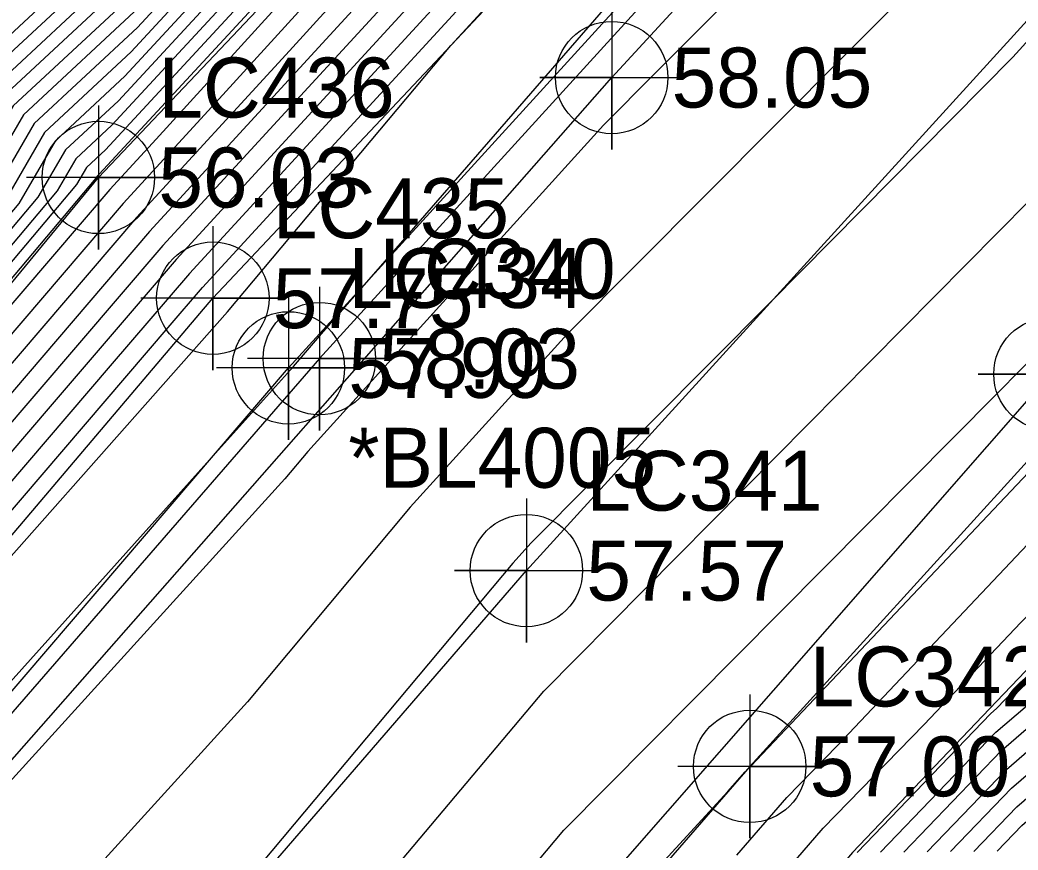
# Model space of a CAD drawing. Extents: x 2188792 to 2191981, y 386090 to 389710.
# Drawn here: x 2190849.63 to 2190891.25, y 388598.04 to 388632.67 of the extents above; entities that cross this region are included whole.
import ezdxf

# ---------------------------------------------------------------- set-up
doc = ezdxf.new("R2010")
doc.units = 0
for name, color, linetype in [('DTM Contours Major', 7, 'Continuous'), ('DTM Contours Minor', 7, 'Continuous'), ('Exist DTM Breakline', 7, 'Continuous'), ('Exist DTM Breakline Cogo Comment', 7, 'Continuous'), ('Exist DTM Breakline Cogo Elevation', 7, 'Continuous'), ('Exist DTM Breakline Cogo Number', 7, 'Continuous'), ('Exist DTM Breakline Cogo Point CELL', 7, 'Continuous'), ('Exist Roads EOP', 7, 'Continuous'), ('Exist Roads EOP Cogo Elevation', 7, 'Continuous'), ('Exist Roads EOP Cogo Number', 7, 'Continuous'), ('Exist Roads EOP Cogo Point CELL', 7, 'Continuous'), ('Exist Roads EOT', 7, 'Continuous'), ('Exist Roads EOT Cogo Elevation', 7, 'Continuous'), ('Exist Roads EOT Cogo Number', 7, 'Continuous'), ('Exist Roads EOT Cogo Point CELL', 7, 'Continuous'), ('PH Exist DTM Breakline', 7, 'Continuous')]:
    doc.layers.add(name, color=color, linetype=linetype)

msp = doc.modelspace()

# ---------------------------------------------------------------- linework, layer by layer
at = {"layer": 'DTM Contours Major'}
for points in [[(2190945.187, 388703.013), (2190932.424, 388689.18), (2190929.56, 388685.953), (2190913.979, 388669.041), (2190908.626, 388662.99), (2190897.25, 388651.607), (2190893.882, 388648.219), (2190876.108, 388630.442), (2190873.961, 388628.284), (2190861.628, 388614.671), (2190860.676, 388613.533), (2190841.645, 388592.575), (2190841.015, 388591.819), (2190829.293, 388577.102), (2190828.195, 388575.868), (2190811.219, 388554.671), (2190808.662, 388551.77), (2190796.729, 388538.863), (2190796.468, 388538.575)], [(2190889.768, 388665.934), (2190873.748, 388648.661), (2190873.195, 388648.151), (2190852.936, 388626.236), (2190852.843, 388626.149), (2190852.794, 388626.065), (2190837.879, 388608.344), (2190837.578, 388607.834), (2190818.71, 388585.263), (2190805.315, 388569.253), (2190804.989, 388568.825), (2190785.829, 388545.954), (2190785.733, 388545.828), (2190785.643, 388545.721), (2190771.094, 388527.067), (2190770.377, 388526.214), (2190752.594, 388503.478)], [(2190876.141, 388657.589), (2190869.311, 388651.282), (2190855.594, 388636.444), (2190848.466, 388629.814), (2190844.753, 388623.442), (2190834.285, 388611.005), (2190829.688, 388603.209), (2190816.236, 388587.117), (2190806.687, 388575.703), (2190802.787, 388570.578), (2190789.24, 388554.408), (2190783.861, 388547.319), (2190778.784, 388541.24), (2190769.099, 388528.821), (2190761.187, 388519.417)], [(2190883.721, 388654.01), (2190875.851, 388645.429), (2190866.427, 388635.071), (2190855.591, 388623.261), (2190848.548, 388615.038), (2190840.802, 388605.993), (2190830.791, 388594.302), (2190821.283, 388583.202), (2190814.514, 388574.912), (2190807.384, 388566.516), (2190799.765, 388557.21), (2190788.056, 388543.511), (2190783.044, 388537.265), (2190773.604, 388525.152), (2190763.473, 388512.153)], [(2190777.45, 388517.882), (2190791.316, 388535.285), (2190795.222, 388540.206), (2190803.692, 388550.516), (2190804.94, 388552.716), (2190812.444, 388561.97), (2190824.025, 388576.25), (2190825.987, 388579.078), (2190843.643, 388598.805), (2190845.959, 388601.424), (2190857.782, 388614.603), (2190861.036, 388618.221), (2190862.287, 388619.673), (2190864.587, 388622.288), (2190880.59, 388640.737), (2190892.242, 388654.169)], [(2190805.395, 388517.625), (2190821.914, 388537.405), (2190824.303, 388540.157), (2190838.013, 388555.521), (2190838.82, 388556.449), (2190851.579, 388570.723), (2190856.284, 388576.028), (2190858.731, 388578.644), (2190865.364, 388585.463), (2190879.154, 388600.491), (2190879.875, 388601.308), (2190880.028, 388601.459), (2190880.053, 388601.488), (2190880.079, 388601.518), (2190880.105, 388601.545), (2190894.811, 388617.101), (2190895.247, 388617.548), (2190895.696, 388618.008), (2190896.002, 388618.482), (2190914.299, 388637.97), (2190915.147, 388639.096), (2190915.794, 388639.956), (2190916.305, 388640.634), (2190928.768, 388654.303)], [(2190874.944, 388653.125), (2190871.253, 388649.716), (2190854.265, 388631.34), (2190850.654, 388627.981), (2190848.773, 388624.753), (2190836.082, 388609.675), (2190833.633, 388605.521), (2190817.473, 388586.19), (2190806.001, 388572.478), (2190803.888, 388569.701), (2190787.534, 388550.181), (2190784.797, 388546.574), (2190782.214, 388543.48), (2190770.096, 388527.944), (2190765.782, 388522.815), (2190751.446, 388504.486)], [(2190886.486, 388597.962), (2190890.543, 388602.182), (2190892.733, 388604.074), (2190896.438, 388607.923), (2190899.235, 388610.253), (2190902.422, 388613.558), (2190904.688, 388616.489), (2190908.06, 388620.848), (2190909.801, 388623.099), (2190913.742, 388628.193), (2190914.931, 388629.731), (2190919.47, 388635.597), (2190920.228, 388636.379), (2190925.247, 388643.064), (2190931.142, 388648.444), (2190934.664, 388652.058)]]:
    msp.add_lwpolyline(points, dxfattribs=at)
at = {"layer": 'DTM Contours Minor'}
for points in [[(2190927.194, 388670.123), (2190909.267, 388649.942), (2190906.671, 388647.105), (2190891.853, 388632.018), (2190891.026, 388631.113), (2190880.943, 388620.91), (2190870.949, 388610.864), (2190870.177, 388610.013), (2190857.549, 388594.929), (2190856.939, 388594.258), (2190844.352, 388579.166), (2190838.055, 388571.695), (2190837.838, 388571.453), (2190834.922, 388568.1), (2190824.211, 388556.062), (2190823.216, 388554.82), (2190805.415, 388534.624), (2190803.675, 388532.742), (2190794.29, 388522.378), (2190789.469, 388517.174)], [(2190888.864, 388666.864), (2190874.466, 388651.34), (2190872.029, 388649.09), (2190853.734, 388629.298), (2190851.53, 388627.248), (2190850.382, 388625.278), (2190836.801, 388609.142), (2190835.211, 388606.447), (2190817.968, 388585.819), (2190805.726, 388571.188), (2190804.328, 388569.351), (2190786.852, 388548.49), (2190785.171, 388546.275), (2190783.586, 388544.376), (2190770.495, 388527.593), (2190767.62, 388524.175), (2190751.905, 388504.083)], [(2190889.165, 388666.554), (2190874.226, 388650.447), (2190872.418, 388648.777), (2190853.468, 388628.277), (2190851.967, 388626.882), (2190851.186, 388625.54), (2190837.16, 388608.876), (2190836, 388606.909), (2190818.215, 388585.634), (2190805.589, 388570.543), (2190804.549, 388569.175), (2190786.511, 388547.645), (2190785.359, 388546.126), (2190784.271, 388544.824), (2190770.695, 388527.417), (2190768.539, 388524.855), (2190752.135, 388503.881)], [(2190889.467, 388666.244), (2190873.987, 388649.554), (2190872.806, 388648.464), (2190853.202, 388627.257), (2190852.405, 388626.515), (2190851.99, 388625.803), (2190837.52, 388608.61), (2190836.789, 388607.372), (2190818.462, 388585.448), (2190805.452, 388569.898), (2190804.769, 388569), (2190786.17, 388546.799), (2190785.546, 388545.977), (2190784.957, 388545.273), (2190770.895, 388527.242), (2190769.458, 388525.535), (2190752.364, 388503.679)], [(2190890.069, 388665.624), (2190876.821, 388651.34), (2190873.831, 388648.052), (2190873.604, 388647.804), (2190855.31, 388627.698), (2190853.38, 388625.594), (2190838.856, 388608.637), (2190838.317, 388608.007), (2190837.619, 388607.193), (2190830.334, 388598.687), (2190818.957, 388585.077), (2190807.553, 388571.447), (2190805.392, 388568.801), (2190805.237, 388568.618), (2190788.147, 388547.741), (2190786.156, 388545.412), (2190771.304, 388526.901), (2190771.295, 388526.89), (2190771.286, 388526.878), (2190771.227, 388526.806), (2190752.824, 388503.276)], [(2190890.53, 388665.187), (2190876.304, 388649.542), (2190874.166, 388647.21), (2190858.09, 388629.541), (2190853.933, 388625.011), (2190841.279, 388610.237), (2190838.938, 388607.504), (2190835.912, 388603.97), (2190819.417, 388584.712), (2190807.673, 388570.328), (2190805.774, 388568.093), (2190791.052, 388550.108), (2190786.631, 388544.937), (2190774.239, 388529.492), (2190771.872, 388526.456), (2190769.332, 388523.197), (2190753.485, 388503.626)], [(2190891.143, 388664.632), (2190878.776, 388651.031), (2190874.727, 388646.617), (2190860.869, 388631.385), (2190854.486, 388624.428), (2190843.702, 388611.838), (2190839.56, 388607), (2190834.205, 388600.748), (2190820.039, 388584.208), (2190809.953, 388571.856), (2190806.31, 388567.567), (2190793.956, 388552.475), (2190787.106, 388544.462), (2190777.174, 388532.083), (2190772.45, 388526.021), (2190767.379, 388519.516), (2190753.682, 388502.601)], [(2190772.467, 388519.209), (2190775.862, 388523.505), (2190785.674, 388535.226), (2190790.471, 388541.3), (2190805.407, 388560.717), (2190808.478, 388564.311), (2190808.993, 388564.94), (2190821.356, 388579.495), (2190823.15, 388581.692), (2190825.67, 388584.635), (2190842.666, 388604.482), (2190855.816, 388619.838), (2190857.249, 388621.512), (2190874.764, 388640.601), (2190877.537, 388643.648), (2190891.138, 388658.479)], [(2190888.666, 388656.99), (2190876.975, 388644.242), (2190871.985, 388638.758), (2190856.697, 388622.095), (2190853.393, 388618.238), (2190842.045, 388604.986), (2190827.377, 388587.857), (2190822.528, 388582.196), (2190819.075, 388577.967), (2190808.457, 388565.465), (2190805.573, 388561.944), (2190789.006, 388542.561), (2190788.914, 388542.446), (2190774.758, 388524.284), (2190759.566, 388504.79)], [(2190875.902, 388656.696), (2190869.699, 388650.969), (2190855.328, 388635.424), (2190848.904, 388629.447), (2190845.557, 388623.704), (2190834.644, 388610.739), (2190830.477, 388603.671), (2190816.484, 388586.932), (2190806.55, 388575.058), (2190803.007, 388570.402), (2190788.899, 388553.563), (2190784.048, 388547.17), (2190779.47, 388541.688), (2190769.298, 388528.646), (2190762.106, 388520.096), (2190750.527, 388505.292)], [(2190888.433, 388597.978), (2190890.978, 388600.626), (2190895.12, 388604.205), (2190897.025, 388606.184), (2190902.269, 388610.55), (2190903.232, 388611.549), (2190907.445, 388616.997), (2190908.794, 388618.74), (2190912.528, 388623.569), (2190914.394, 388625.982), (2190917.627, 388630.161), (2190920.037, 388633.277), (2190923.401, 388636.744), (2190925.993, 388640.196), (2190929.067, 388643.341), (2190932.019, 388646.034), (2190936.906, 388651.049), (2190941.936, 388656.211)], [(2190875.662, 388655.804), (2190870.087, 388650.656), (2190855.063, 388634.403), (2190849.341, 388629.081), (2190846.361, 388623.967), (2190835.004, 388610.473), (2190831.266, 388604.134), (2190816.731, 388586.746), (2190806.412, 388574.413), (2190803.227, 388570.227), (2190788.557, 388552.717), (2190784.235, 388547.021), (2190780.156, 388542.136), (2190769.498, 388528.47), (2190763.025, 388520.776), (2190750.757, 388505.091)], [(2190886.193, 388655.5), (2190876.413, 388644.835), (2190869.206, 388636.914), (2190856.144, 388622.678), (2190850.97, 388616.638), (2190841.424, 388605.489), (2190829.084, 388591.08), (2190821.905, 388582.699), (2190816.795, 388576.439), (2190807.92, 388565.991), (2190802.669, 388559.577), (2190788.531, 388543.036), (2190785.979, 388539.855), (2190774.181, 388524.718), (2190761.519, 388508.472)], [(2190799.379, 388516.326), (2190805.194, 388522.918), (2190815.499, 388535.258), (2190824.185, 388545.259), (2190833.127, 388555.28), (2190838.493, 388561.45), (2190851.869, 388576.416), (2190857.921, 388583.595), (2190869.126, 388595.084), (2190872.31, 388598.876), (2190890.349, 388617.063), (2190892.432, 388619.17), (2190905.906, 388633.912), (2190907.538, 388635.574), (2190925.63, 388655.347)], [(2190875.423, 388654.911), (2190870.476, 388650.343), (2190854.797, 388633.382), (2190849.779, 388628.714), (2190847.165, 388624.229), (2190835.363, 388610.207), (2190832.055, 388604.596), (2190816.978, 388586.561), (2190806.275, 388573.768), (2190803.447, 388570.052), (2190788.216, 388551.872), (2190784.422, 388546.872), (2190780.842, 388542.584), (2190769.697, 388528.295), (2190763.944, 388521.456), (2190750.986, 388504.889)], [(2190907.365, 388654.609), (2190902.821, 388650.063), (2190892.305, 388639.486), (2190884.04, 388631.219), (2190872.455, 388619.574), (2190865.903, 388612.342), (2190859.112, 388604.231), (2190849.292, 388593.416), (2190839.394, 388581.549), (2190833.632, 388574.314), (2190826.203, 388565.965), (2190817.218, 388554.745), (2190807.039, 388543.197), (2190800.202, 388535.802), (2190795.379, 388530.476), (2190782.251, 388516.307)], [(2190875.184, 388654.018), (2190870.864, 388650.03), (2190854.531, 388632.361), (2190850.217, 388628.348), (2190847.969, 388624.491), (2190835.722, 388609.941), (2190832.844, 388605.059), (2190817.226, 388586.375), (2190806.138, 388573.123), (2190803.668, 388569.877), (2190787.875, 388551.026), (2190784.61, 388546.723), (2190781.528, 388543.032), (2190769.897, 388528.119), (2190764.863, 388522.136), (2190751.216, 388504.687)], [(2190884.54, 388597.945), (2190890.108, 388603.738), (2190890.346, 388603.944), (2190895.85, 388609.663), (2190896.201, 388609.955), (2190901.611, 388615.567), (2190901.931, 388615.981), (2190904.834, 388619.734), (2190906.531, 388622.361), (2190907.956, 388623.879), (2190913.751, 388631.575), (2190918.178, 388637.454), (2190921.67, 388642.092), (2190926.655, 388647.559), (2190930.265, 388650.854), (2190932.422, 388653.067)], [(2190881.249, 388652.521), (2190875.289, 388646.023), (2190863.648, 388633.228), (2190855.038, 388623.845), (2190846.125, 388613.438), (2190840.181, 388606.497), (2190832.498, 388597.525), (2190820.661, 388583.705), (2190812.234, 388573.384), (2190806.847, 388567.042), (2190796.86, 388554.842), (2190787.581, 388543.987), (2190780.109, 388534.674), (2190773.027, 388525.587), (2190765.426, 388515.834)], [(2190795.349, 388517.278), (2190804.993, 388528.211), (2190809.085, 388533.111), (2190824.067, 388550.362), (2190828.241, 388555.04), (2190838.165, 388566.451), (2190844.962, 388574.056), (2190857.675, 388589.138), (2190863.086, 388594.686), (2190871.473, 388604.676), (2190879.848, 388613.119), (2190891.729, 388625.142), (2190898.88, 388632.965), (2190907.105, 388641.339), (2190917.449, 388652.644)], [(2190885.513, 388597.953), (2190890.325, 388602.96), (2190891.54, 388604.009), (2190896.144, 388608.793), (2190897.718, 388610.104), (2190902.016, 388614.562), (2190903.31, 388616.235), (2190907.694, 388621.902), (2190908.438, 388622.864), (2190913.416, 388629.299), (2190913.584, 388629.516), (2190915.041, 388631.399), (2190918.972, 388636.621), (2190923.458, 388642.578), (2190925.951, 388645.312), (2190930.704, 388649.649), (2190933.543, 388652.563)], [(2190874.705, 388652.232), (2190871.641, 388649.403), (2190853.999, 388630.319), (2190851.092, 388627.615), (2190849.578, 388625.016), (2190836.441, 388609.408), (2190834.422, 388605.984), (2190817.72, 388586.004), (2190805.864, 388571.833), (2190804.108, 388569.526), (2190787.193, 388549.336), (2190784.984, 388546.425), (2190782.9, 388543.928), (2190770.296, 388527.768), (2190766.701, 388523.495), (2190751.675, 388504.284)], [(2190809.212, 388515.623), (2190824.977, 388534.359), (2190828.513, 388538.582), (2190840.295, 388552.583), (2190842.531, 388555.253), (2190844.684, 388558.002), (2190862.211, 388577.858), (2190863.921, 388579.977), (2190868.281, 388584.942), (2190870.366, 388584.97), (2190874.961, 388589.522), (2190878.991, 388594.18), (2190883.127, 388598.962), (2190887.327, 388603.275), (2190891.358, 388607.539), (2190895.63, 388611.92), (2190900.025, 388616.428), (2190903.021, 388621.068), (2190910.07, 388628.576), (2190914.216, 388634.082), (2190917.383, 388638.288), (2190919.882, 388641.606), (2190927.359, 388649.807), (2190929.827, 388652.059)], [(2190879.522, 388597.834), (2190881.603, 388600.24), (2190883.716, 388602.41), (2190893.085, 388612.32), (2190895.438, 388614.734), (2190897.861, 388617.218), (2190899.512, 388619.775), (2190912.185, 388633.273), (2190914.682, 388636.589), (2190916.589, 388639.122), (2190918.093, 388641.12), (2190928.064, 388652.055)], [(2190868.534, 388651.909), (2190856.126, 388638.486), (2190847.591, 388630.547), (2190843.144, 388622.917), (2190833.566, 388611.537), (2190828.11, 388602.284), (2190815.742, 388587.488), (2190806.961, 388576.993), (2190802.346, 388570.928), (2190789.922, 388556.099), (2190783.486, 388547.617), (2190777.413, 388540.344), (2190768.699, 388529.172), (2190759.349, 388518.057)], [(2190868.922, 388651.596), (2190855.86, 388637.465), (2190848.028, 388630.18), (2190843.949, 388623.18), (2190833.925, 388611.271), (2190828.899, 388602.746), (2190815.989, 388587.303), (2190806.824, 388576.348), (2190802.566, 388570.753), (2190789.581, 388555.253), (2190783.673, 388547.468), (2190778.098, 388540.792), (2190768.899, 388528.997), (2190760.268, 388518.737)], [(2190887.46, 388597.97), (2190890.76, 388601.404), (2190893.927, 388604.139), (2190896.731, 388607.054), (2190900.752, 388610.401), (2190902.827, 388612.554), (2190906.066, 388616.743), (2190908.427, 388619.794), (2190911.165, 388623.334), (2190914.068, 388627.087), (2190916.279, 388629.946), (2190919.753, 388634.437), (2190921.815, 388636.561), (2190925.62, 388641.63), (2190927.157, 388643.202), (2190931.58, 388647.239), (2190935.785, 388651.554)], [(2190889.406, 388597.986), (2190891.196, 388599.848), (2190896.314, 388604.27), (2190897.319, 388605.314), (2190902.949, 388610.002), (2190903.64, 388610.608), (2190903.681, 388610.661), (2190905.215, 388612.585), (2190908.823, 388617.251), (2190909.16, 388617.687), (2190913.891, 388623.804), (2190914.721, 388624.876), (2190918.974, 388630.376), (2190920.321, 388632.117), (2190924.988, 388636.926), (2190926.366, 388638.762), (2190930.978, 388643.479), (2190932.457, 388644.83), (2190938.026, 388650.545)], [(2190890.38, 388597.995), (2190891.413, 388599.07), (2190897.507, 388604.335), (2190897.613, 388604.444), (2190898.202, 388604.935), (2190904.065, 388610.079), (2190904.416, 388610.523), (2190909.55, 388616.964), (2190909.756, 388617.225), (2190915.057, 388623.875), (2190915.088, 388623.95), (2190917.429, 388626.851), (2190920.322, 388630.592), (2190920.605, 388630.958), (2190926.574, 388637.109), (2190926.739, 388637.328), (2190932.888, 388643.618), (2190932.896, 388643.625), (2190933.128, 388643.863), (2190939.045, 388650.064)], [(2190766.196, 388507.696), (2190777.695, 388522.249), (2190782.194, 388527.624), (2190791.974, 388540.008), (2190801.369, 388552.223), (2190810.574, 388563.572), (2190815.657, 388569.84), (2190822.427, 388579.6), (2190823.636, 388581.023), (2190823.772, 388581.189), (2190823.963, 388581.412), (2190832.621, 388591.523), (2190843.472, 388603.794), (2190844.856, 388605.338), (2190858.285, 388620.5), (2190867.596, 388631.603), (2190877.543, 388642.444)]]:
    msp.add_lwpolyline(points, dxfattribs=at)
at = {"layer": 'Exist DTM Breakline'}
for points in [[(2190573.365, 388260.981), (2190597.901, 388295.54), (2190631.673, 388341.911), (2190665.633, 388387.704), (2190697.655, 388430.604), (2190723.725, 388465.2), (2190753.059, 388503.07), (2190785.767, 388545.802), (2190819.064, 388584.997), (2190852.901, 388626.1), (2190890.215, 388665.473), (2190930.375, 388707.631)], [(2190577.542, 388257.996), (2190603.612, 388290.612), (2190636.664, 388338.271), (2190669.633, 388384.463), (2190703.281, 388427.435), (2190727.416, 388462.342), (2190757.056, 388500.06), (2190789.024, 388542.543), (2190823.823, 388581.148), (2190857.673, 388621.065), (2190895.218, 388660.937), (2190934.113, 388704.472)], [(2190581.907, 388254.915), (2190606.074, 388288.679), (2190639.657, 388335.907), (2190673.648, 388381.454), (2190705.924, 388425.615), (2190730.79, 388459.235), (2190760.7, 388497.606), (2190793.213, 388538.942), (2190826.757, 388578.342), (2190860.823, 388618.157), (2190897.463, 388658.369), (2190937.269, 388700.539)]]:
    msp.add_lwpolyline(points, dxfattribs=at)
at = {"layer": 'Exist DTM Breakline Cogo Point CELL'}
for points in [[(2190852.901, 388629.1), (2190852.901, 388623.1), (2190852.901, 388626.1), (2190855.901, 388626.1), (2190849.901, 388626.1)], [(2190857.673, 388624.065), (2190857.673, 388618.065), (2190857.673, 388621.065), (2190860.673, 388621.065), (2190854.673, 388621.065)], [(2190860.823, 388621.157), (2190860.823, 388615.157), (2190860.823, 388618.157), (2190863.823, 388618.157), (2190857.823, 388618.157)]]:
    msp.add_lwpolyline(points, dxfattribs=at)
for centre in [(2190852.901, 388626.1), (2190857.673, 388621.065), (2190860.823, 388618.157)]:
    msp.add_circle(centre, 2.344, dxfattribs=at)
at = {"layer": 'Exist Roads EOP'}
for points in [[(2191117.249, 388879.058), (2191079.828, 388842.231), (2191041.78, 388804.717), (2191005.521, 388768.388), (2190968.813, 388731.779), (2190932.611, 388694.747), (2190897.463, 388657.367), (2190862.115, 388618.542), (2190828.092, 388579.337), (2190795.886, 388540.624), (2190765.721, 388503.072), (2190733.106, 388461.208), (2190701.312, 388418.791), (2190672.539, 388379.484), (2190643.174, 388339.162), (2190612.645, 388296.995), (2190582.398, 388254.562), (2190551.22, 388211.33), (2190519.268, 388166.971), (2190488.249, 388123.952), (2190458.501, 388082.405), (2190428.971, 388041.571), (2190398.227, 387998.986)], [(2191134.602, 388861.742), (2191096.259, 388823.8), (2191059.297, 388787.244), (2191021.316, 388749.148), (2190986.543, 388714.398), (2190949.487, 388676.464), (2190915.386, 388640.384), (2190880.06, 388601.534), (2190847.373, 388563.892), (2190814.156, 388524.043), (2190784.01, 388486.17), (2190753.438, 388446.547), (2190720.707, 388403.308), (2190691.569, 388363.271), (2190662.389, 388323.233), (2190633.272, 388282.773), (2190602.912, 388240.265), (2190571.201, 388196.09), (2190539.16, 388151.522), (2190509, 388109.198), (2190478.709, 388067.021), (2190448.893, 388024.678), (2190418.629, 387982.769)]]:
    msp.add_lwpolyline(points, dxfattribs=at)
at = {"layer": 'Exist Roads EOP Cogo Point CELL'}
for points in [[(2190862.115, 388621.542), (2190862.115, 388615.542), (2190862.115, 388618.542), (2190865.115, 388618.542), (2190859.115, 388618.542)], [(2190880.06, 388604.534), (2190880.06, 388598.534), (2190880.06, 388601.534), (2190883.06, 388601.534), (2190877.06, 388601.534)]]:
    msp.add_lwpolyline(points, dxfattribs=at)
for centre in [(2190862.115, 388618.542), (2190880.06, 388601.534)]:
    msp.add_circle(centre, 2.344, dxfattribs=at)
at = {"layer": 'Exist Roads EOT'}
for points in [[(2190415.064, 388019.09), (2190445.56, 388061.245), (2190473.487, 388100.115), (2190503.229, 388141.605), (2190533.333, 388183.744), (2190563.731, 388225.945), (2190594.017, 388268.083), (2190624.176, 388310.153), (2190656.565, 388354.896), (2190687.512, 388397.436), (2190719.557, 388440.71), (2190751.07, 388481.79), (2190777.618, 388515.751), (2190809.207, 388554.646), (2190841.125, 388592.518), (2190874.304, 388630.266), (2190909.444, 388668.428), (2190945.996, 388706.518), (2190984.282, 388745.174), (2191021.668, 388782.38), (2191059.687, 388820.174), (2191097.04, 388857.128), (2191110.466, 388870.43)], [(2190408.016, 387990.619), (2190439.107, 388033.638), (2190467.847, 388074.164), (2190498.203, 388115.837), (2190529, 388158.896), (2190561.283, 388203.581), (2190592.611, 388247.356), (2190622.811, 388289.51), (2190652.954, 388330.977), (2190681.755, 388370.469), (2190711.272, 388410.904), (2190743.801, 388454.121), (2190774.93, 388494.241), (2190804.861, 388531.697), (2190837.827, 388571.618), (2190870.748, 388609.702), (2190906.526, 388649.037), (2190941.177, 388685.637), (2190977.299, 388722.46), (2191013.038, 388758.347), (2191050.74, 388795.921), (2191087.875, 388832.598), (2191125.862, 388870.149)], [(2190928.044, 388656.144), (2190892.581, 388617.901), (2190858.144, 388578.56), (2190824.348, 388538.22), (2190795.065, 388501.961), (2190763.61, 388461.827), (2190731.812, 388420.195), (2190701.338, 388378.609), (2190671.384, 388337.618), (2190641.373, 388296.321), (2190610.834, 388253.969), (2190580.32, 388211.382), (2190550.521, 388169.982), (2190519.765, 388127.197), (2190491.337, 388087.267), (2190459.805, 388043.503), (2190428.552, 388000.405)]]:
    msp.add_lwpolyline(points, dxfattribs=at)
at = {"layer": 'Exist Roads EOT Cogo Point CELL'}
for points in [[(2190874.304, 388633.266), (2190874.304, 388627.266), (2190874.304, 388630.266), (2190871.304, 388630.266), (2190877.304, 388630.266)], [(2190892.581, 388620.901), (2190892.581, 388614.901), (2190892.581, 388617.901), (2190889.581, 388617.901), (2190895.581, 388617.901)], [(2190870.748, 388612.702), (2190870.748, 388606.702), (2190870.748, 388609.702), (2190867.748, 388609.702), (2190873.748, 388609.702)]]:
    msp.add_lwpolyline(points, dxfattribs=at)
for centre in [(2190874.304, 388630.266), (2190892.581, 388617.901), (2190870.748, 388609.702)]:
    msp.add_circle(centre, 2.344, dxfattribs=at)
at = {"layer": 'PH Exist DTM Breakline'}
msp.add_lwpolyline([(2190925.247, 388643.064), (2190919.304, 388636.272), (2190913.362, 388629.481), (2190907.42, 388622.689), (2190901.478, 388615.897), (2190895.766, 388609.912), (2190890.054, 388603.928), (2190884.343, 388597.943), (2190878.547, 388591.129), (2190872.751, 388584.315)], dxfattribs=at)

# ---------------------------------------------------------------- texts
at = {"layer": 'Exist DTM Breakline Cogo Comment'}
msp.add_text('*BL4005', height=2.5, dxfattribs=at).set_placement((2190863.323, 388613.157))
at = {"layer": 'Exist DTM Breakline Cogo Elevation'}
for s, p in [('56.03', (2190855.401, 388624.85)), ('57.75', (2190860.173, 388619.815)), ('57.99', (2190863.323, 388616.907))]:
    msp.add_text(s, height=2.5, dxfattribs=at).set_placement(p)
at = {"layer": 'Exist DTM Breakline Cogo Number'}
for s, p in [('LC436', (2190855.401, 388628.6)), ('LC435', (2190860.173, 388623.565)), ('LC434', (2190863.323, 388620.657))]:
    msp.add_text(s, height=2.5, dxfattribs=at).set_placement(p)
at = {"layer": 'Exist Roads EOP Cogo Elevation'}
for s, p in [('58.03', (2190864.615, 388617.292)), ('57.00', (2190882.56, 388600.284))]:
    msp.add_text(s, height=2.5, dxfattribs=at).set_placement(p)
at = {"layer": 'Exist Roads EOP Cogo Number'}
for s, p in [('LC340', (2190864.615, 388621.042)), ('LC342', (2190882.56, 388604.034))]:
    msp.add_text(s, height=2.5, dxfattribs=at).set_placement(p)
at = {"layer": 'Exist Roads EOT Cogo Elevation'}
for s, p in [('58.05', (2190876.804, 388629.016)), ('57.57', (2190873.248, 388608.452))]:
    msp.add_text(s, height=2.5, dxfattribs=at).set_placement(p)
at = {"layer": 'Exist Roads EOT Cogo Number'}
msp.add_text('LC341', height=2.5, dxfattribs=at).set_placement((2190873.248, 388612.202))

doc.saveas('drawing.dxf')
